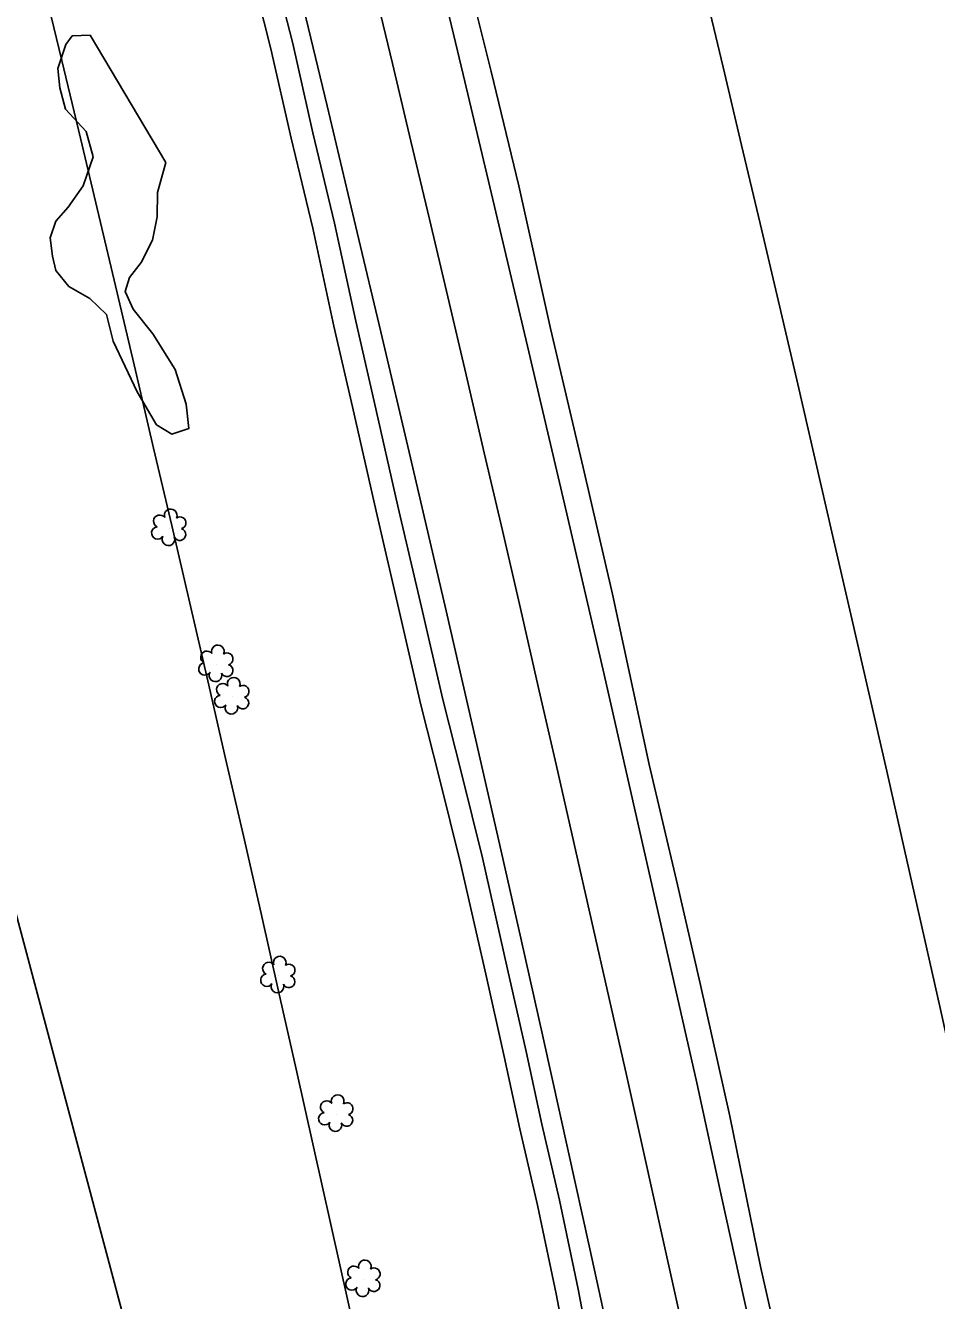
# Model space of a CAD drawing. Extents: x 3040896 to 3051146, y 687568 to 732976.
# Drawn here: x 3043162 to 3043304, y 726068.6 to 726267.2 of the extents above; entities that cross this region are included whole.
import ezdxf

# ---------------------------------------------------------------- set-up
doc = ezdxf.new("R2010")
doc.units = 0
for name, color, linetype in [('Exist Horizontal Alignment', 7, 'Continuous'), ('Exist Right of Way Easement Line', 7, 'Continuous'), ('Exist Right of Way Line', 7, 'Continuous'), ('Exist Roads EOP', 7, 'Continuous'), ('Exist Roads EOT', 7, 'Continuous'), ('Exist Utilities Telephone UG FO', 7, 'Continuous'), ('Exist Vegetation Hedge Row', 7, 'Continuous'), ('Exist Vegetation Shrub CELL', 7, 'Continuous')]:
    doc.layers.add(name, color=color, linetype=linetype)

msp = doc.modelspace()

# ---------------------------------------------------------------- linework, layer by layer
at = {"layer": 'Exist Horizontal Alignment'}
msp.add_arc((3032072.31, 723599.48), 11460.29, 11.935278, 19.906775, dxfattribs=at)
at = {"layer": 'Exist Right of Way Easement Line'}
msp.add_line((3043204.43, 725964.3), (3043126.65, 726255.8), dxfattribs=at)
at = {"layer": 'Exist Right of Way Line'}
for radius in [11510.29, 11410.29]:
    msp.add_arc((3032072.31, 723599.48), radius, 11.935278, 19.906775, dxfattribs=at)
at = {"layer": 'Exist Roads EOP'}
for points in [[(3043188.04, 726447.51), (3043194.43, 726420.93), (3043200.51, 726398.38), (3043204.86, 726380.44), (3043210.15, 726360.08), (3043215.23, 726338.13), (3043221.05, 726315.78), (3043225.97, 726295.8), (3043230.2, 726277.49), (3043234.56, 726260.02), (3043238.91, 726242.21), (3043243.81, 726220.01), (3043248.93, 726198.36), (3043253.47, 726178.61), (3043259.19, 726152.09), (3043263.49, 726134.01), (3043267.15, 726117.98), (3043271.78, 726097.31), (3043276.58, 726073.92), (3043284.28, 726039.68)], [(3043188.04, 726447.51), (3043194.43, 726420.93), (3043200.51, 726398.38), (3043204.86, 726380.44), (3043210.15, 726360.08), (3043215.23, 726338.13), (3043221.05, 726315.78), (3043225.97, 726295.8), (3043230.2, 726277.49), (3043234.56, 726260.02), (3043238.91, 726242.21), (3043243.81, 726220.01), (3043248.93, 726198.36), (3043253.47, 726178.61), (3043259.19, 726152.09), (3043263.49, 726134.01), (3043267.15, 726117.98), (3043271.78, 726097.31), (3043276.58, 726073.92), (3043284.28, 726039.68)], [(3043250.14, 726059.93), (3043248.14, 726070.34), (3043245.23, 726084.2), (3043242.49, 726096.07), (3043240.05, 726107.36), (3043237.14, 726120.2), (3043233.23, 726137.54), (3043229.99, 726150.54), (3043227.04, 726162.2), (3043223.7, 726176.59), (3043220.06, 726192.32), (3043216.36, 726208.59), (3043213.49, 726221.11), (3043210.19, 726236.38), (3043206.81, 726250.45), (3043203.66, 726264.37), (3043201.45, 726273.09)], [(3043250.14, 726059.93), (3043248.14, 726070.34), (3043245.23, 726084.2), (3043242.49, 726096.07), (3043240.05, 726107.36), (3043237.14, 726120.2), (3043233.23, 726137.54), (3043229.99, 726150.54), (3043227.04, 726162.2), (3043223.7, 726176.59), (3043220.06, 726192.32), (3043216.36, 726208.59), (3043213.49, 726221.11), (3043210.19, 726236.38), (3043206.81, 726250.45), (3043203.66, 726264.37), (3043201.45, 726273.09)]]:
    msp.add_lwpolyline(points, dxfattribs=at)
at = {"layer": 'Exist Roads EOT'}
for points in [[(3043266.65, 726102.5), (3043261.14, 726126.74), (3043256.67, 726146.44), (3043252.19, 726166.09), (3043246.02, 726192.7), (3043240.23, 726217.25), (3043234.63, 726240.94), (3043230.22, 726259.52), (3043226.9, 726273.47), (3043222.94, 726289.92), (3043217.75, 726311.13), (3043213.68, 726327.61), (3043209.56, 726344.21), (3043205, 726362.65), (3043200.71, 726380.13), (3043196.73, 726396.29), (3043192.38, 726413.47), (3043187.34, 726433.5), (3043183.65, 726447.35)], [(3043266.65, 726102.5), (3043261.14, 726126.74), (3043256.67, 726146.44), (3043252.19, 726166.09), (3043246.02, 726192.7), (3043240.23, 726217.25), (3043234.63, 726240.94), (3043230.22, 726259.52), (3043226.9, 726273.47), (3043222.94, 726289.92), (3043217.75, 726311.13), (3043213.68, 726327.61), (3043209.56, 726344.21), (3043205, 726362.65), (3043200.71, 726380.13), (3043196.73, 726396.29), (3043192.38, 726413.47), (3043187.34, 726433.5), (3043183.65, 726447.35)], [(3043253.75, 726059.33), (3043249.98, 726076.67), (3043246.58, 726091.93), (3043242.68, 726109.52), (3043239.22, 726125.01), (3043236.15, 726138.59), (3043232.18, 726155.89), (3043227.56, 726175.99), (3043222.01, 726199.86), (3043217.4, 726219.46), (3043213.68, 726234.94), (3043209.01, 726254.64), (3043205.02, 726271.29), (3043200.73, 726289.04), (3043196.01, 726308.38), (3043191.01, 726328.43), (3043185.65, 726350.18), (3043179.68, 726373.9), (3043175.71, 726390.15), (3043168.81, 726417.36), (3043162.41, 726442.6)], [(3043253.75, 726059.33), (3043249.98, 726076.67), (3043246.58, 726091.93), (3043242.68, 726109.52), (3043239.22, 726125.01), (3043236.15, 726138.59), (3043232.18, 726155.89), (3043227.56, 726175.99), (3043222.01, 726199.86), (3043217.4, 726219.46), (3043213.68, 726234.94), (3043209.01, 726254.64), (3043205.02, 726271.29), (3043200.73, 726289.04), (3043196.01, 726308.38), (3043191.01, 726328.43), (3043185.65, 726350.18), (3043179.68, 726373.9), (3043175.71, 726390.15), (3043168.81, 726417.36), (3043162.41, 726442.6)], [(3043301.24, 725943.34), (3043297.31, 725961.44), (3043293.15, 725980.64), (3043288.87, 726000.38), (3043284.27, 726021.59), (3043279.64, 726043.33), (3043276.05, 726059.56), (3043270.54, 726084.53), (3043266.65, 726102.5)], [(3043301.24, 725943.34), (3043297.31, 725961.44), (3043293.15, 725980.64), (3043288.87, 726000.38), (3043284.27, 726021.59), (3043279.64, 726043.33), (3043276.05, 726059.56), (3043270.54, 726084.53), (3043266.65, 726102.5)]]:
    msp.add_lwpolyline(points, dxfattribs=at)
at = {"layer": 'Exist Utilities Telephone UG FO'}
msp.add_lwpolyline([(3043246.71, 726059.25), (3043244.71, 726069.65), (3043241.81, 726083.44), (3043239.07, 726095.31), (3043236.63, 726106.61), (3043233.73, 726119.42), (3043229.82, 726136.73), (3043226.6, 726149.68), (3043223.64, 726161.37), (3043220.29, 726175.8), (3043216.65, 726191.54), (3043212.95, 726207.81), (3043210.08, 726220.35), (3043206.78, 726235.6), (3043203.4, 726249.65), (3043200.26, 726263.55), (3043198.06, 726272.23)], dxfattribs=at)
at = {"layer": 'Exist Vegetation Hedge Row'}
msp.add_lwpolyline([(3043183.86, 726245.86), (3043182.61, 726241.15), (3043182.55, 726237.37), (3043181.8, 726233.72), (3043180.06, 726230.27), (3043178.2, 726227.93), (3043177.54, 726225.77), (3043178.77, 726223.01), (3043181.86, 726219.14), (3043185.34, 726213.61), (3043187.06, 726208.18), (3043187.48, 726204.41), (3043184.8, 726203.54), (3043182.44, 726205), (3043179.43, 726210.1), (3043175.67, 726218), (3043174.66, 726222.14), (3043172.05, 726224.64), (3043168.76, 726226.55), (3043166.73, 726229.04), (3043166.2, 726231.24), (3043165.84, 726234.13), (3043166.74, 726236.68), (3043168.68, 726238.87), (3043170.99, 726242.18), (3043172.54, 726246.72), (3043171.47, 726250.69), (3043168.23, 726254.16), (3043167.34, 726257.47), (3043167.07, 726260.49), (3043168.3, 726264.22), (3043169.29, 726265.58), (3043172.08, 726265.68), (3043183.86, 726245.86)], dxfattribs=at)
msp.add_lwpolyline([(3043183.86, 726245.86), (3043182.61, 726241.15), (3043182.55, 726237.37), (3043181.8, 726233.72), (3043180.06, 726230.27), (3043178.2, 726227.93), (3043177.54, 726225.77), (3043178.77, 726223.01), (3043181.86, 726219.14), (3043185.34, 726213.61), (3043187.06, 726208.18), (3043187.48, 726204.41), (3043184.8, 726203.54), (3043182.44, 726205), (3043179.43, 726210.1), (3043175.67, 726218), (3043174.66, 726222.14), (3043172.05, 726224.64), (3043168.76, 726226.55), (3043166.73, 726229.04), (3043166.2, 726231.24), (3043165.84, 726234.13), (3043166.74, 726236.68), (3043168.68, 726238.87), (3043170.99, 726242.18), (3043172.54, 726246.72), (3043171.47, 726250.69), (3043168.23, 726254.16), (3043167.34, 726257.47), (3043167.07, 726260.49), (3043168.3, 726264.22), (3043169.29, 726265.58), (3043172.08, 726265.68), (3043183.86, 726245.86)], dxfattribs=at)
at = {"layer": 'Exist Vegetation Shrub CELL'}
for p, q in [((3043184.41, 726188.84), (3043184.41, 726188.84)), ((3043184.41, 726188.84), (3043184.41, 726188.84)), ((3043191.76, 726167.65), (3043191.76, 726167.65)), ((3043191.76, 726167.65), (3043191.76, 726167.65)), ((3043194.23, 726162.6), (3043194.23, 726162.6)), ((3043194.23, 726162.6), (3043194.23, 726162.6)), ((3043201.41, 726119.18), (3043201.41, 726119.18)), ((3043201.41, 726119.18), (3043201.41, 726119.18)), ((3043210.44, 726097.6), (3043210.44, 726097.6)), ((3043210.44, 726097.6), (3043210.44, 726097.6)), ((3043214.67, 726071.87), (3043214.67, 726071.87)), ((3043214.67, 726071.87), (3043214.67, 726071.87))]:
    msp.add_line(p, q, dxfattribs=at)
for centre, radius, start, end in [((3043182.93, 726189.97), 0.968, 35.8908, 245.4216), ((3043182.93, 726189.97), 0.968, 35.8908, 245.4216), ((3043184.64, 726190.88), 0.99, 334.8391, 200.4717), ((3043184.64, 726190.88), 0.99, 334.8391, 200.4717), ((3043186.09, 726189.71), 0.929, 284.4567, 126.0861), ((3043186.09, 726189.71), 0.929, 284.4567, 126.0861), ((3043182.61, 726188.14), 0.955, 95.1099, 327.9534), ((3043182.61, 726188.14), 0.955, 95.1099, 327.9534), ((3043186.05, 726187.91), 0.937, 204.9913, 73.4601), ((3043186.05, 726187.91), 0.937, 204.9913, 73.4601), ((3043184.29, 726187.16), 0.984, 151.2797, 21.387), ((3043184.29, 726187.16), 0.984, 151.2797, 21.387), ((3043191.99, 726169.69), 0.99, 334.8391, 200.4717), ((3043191.99, 726169.69), 0.99, 334.8391, 200.4717), ((3043190.28, 726168.78), 0.968, 35.8908, 245.4216), ((3043190.28, 726168.78), 0.968, 35.8908, 245.4216), ((3043193.43, 726168.52), 0.929, 284.4567, 126.0861), ((3043193.43, 726168.52), 0.929, 284.4567, 126.0861), ((3043189.96, 726166.95), 0.955, 95.1099, 327.9534), ((3043189.96, 726166.95), 0.955, 95.1099, 327.9534), ((3043193.4, 726166.72), 0.937, 204.9913, 73.4601), ((3043193.4, 726166.72), 0.937, 204.9913, 73.4601), ((3043191.63, 726165.97), 0.984, 151.2797, 21.387), ((3043191.63, 726165.97), 0.984, 151.2797, 21.387), ((3043192.75, 726163.73), 0.968, 35.8908, 245.4216), ((3043192.75, 726163.73), 0.968, 35.8908, 245.4216), ((3043194.46, 726164.64), 0.99, 334.8391, 200.4717), ((3043194.46, 726164.64), 0.99, 334.8391, 200.4717), ((3043192.43, 726161.9), 0.955, 95.1099, 327.9534), ((3043192.43, 726161.9), 0.955, 95.1099, 327.9534), ((3043195.87, 726161.67), 0.937, 204.9913, 73.4601), ((3043195.87, 726161.67), 0.937, 204.9913, 73.4601), ((3043195.9, 726163.47), 0.929, 284.4567, 126.0861), ((3043195.9, 726163.47), 0.929, 284.4567, 126.0861), ((3043194.1, 726160.92), 0.984, 151.2797, 21.387), ((3043194.1, 726160.92), 0.984, 151.2797, 21.387), ((3043199.93, 726120.31), 0.968, 35.8908, 245.4216), ((3043199.93, 726120.31), 0.968, 35.8908, 245.4216), ((3043201.64, 726121.22), 0.99, 334.8391, 200.4717), ((3043201.64, 726121.22), 0.99, 334.8391, 200.4717), ((3043203.08, 726120.05), 0.929, 284.4567, 126.0861), ((3043203.08, 726120.05), 0.929, 284.4567, 126.0861), ((3043199.61, 726118.48), 0.955, 95.1099, 327.9534), ((3043199.61, 726118.48), 0.955, 95.1099, 327.9534), ((3043203.05, 726118.25), 0.937, 204.9913, 73.4601), ((3043203.05, 726118.25), 0.937, 204.9913, 73.4601), ((3043201.28, 726117.5), 0.984, 151.2797, 21.387), ((3043201.28, 726117.5), 0.984, 151.2797, 21.387), ((3043208.95, 726098.73), 0.968, 35.8908, 245.4216), ((3043208.95, 726098.73), 0.968, 35.8908, 245.4216), ((3043210.66, 726099.64), 0.99, 334.8391, 200.4717), ((3043210.66, 726099.64), 0.99, 334.8391, 200.4717), ((3043212.11, 726098.47), 0.929, 284.4567, 126.0861), ((3043212.11, 726098.47), 0.929, 284.4567, 126.0861), ((3043208.64, 726096.89), 0.955, 95.1099, 327.9534), ((3043208.64, 726096.89), 0.955, 95.1099, 327.9534), ((3043212.07, 726096.67), 0.937, 204.9913, 73.4601), ((3043212.07, 726096.67), 0.937, 204.9913, 73.4601), ((3043210.31, 726095.92), 0.984, 151.2797, 21.387), ((3043210.31, 726095.92), 0.984, 151.2797, 21.387), ((3043213.19, 726073), 0.968, 35.8908, 245.4216), ((3043213.19, 726073), 0.968, 35.8908, 245.4216), ((3043214.9, 726073.91), 0.99, 334.8391, 200.4717), ((3043214.9, 726073.91), 0.99, 334.8391, 200.4717), ((3043216.34, 726072.74), 0.929, 284.4567, 126.0861), ((3043216.34, 726072.74), 0.929, 284.4567, 126.0861), ((3043212.87, 726071.17), 0.955, 95.1099, 327.9534), ((3043212.87, 726071.17), 0.955, 95.1099, 327.9534), ((3043216.31, 726070.94), 0.937, 204.9913, 73.4601), ((3043216.31, 726070.94), 0.937, 204.9913, 73.4601), ((3043214.54, 726070.19), 0.984, 151.2797, 21.387), ((3043214.54, 726070.19), 0.984, 151.2797, 21.387)]:
    msp.add_arc(centre, radius, start, end, dxfattribs=at)

doc.saveas('drawing.dxf')
